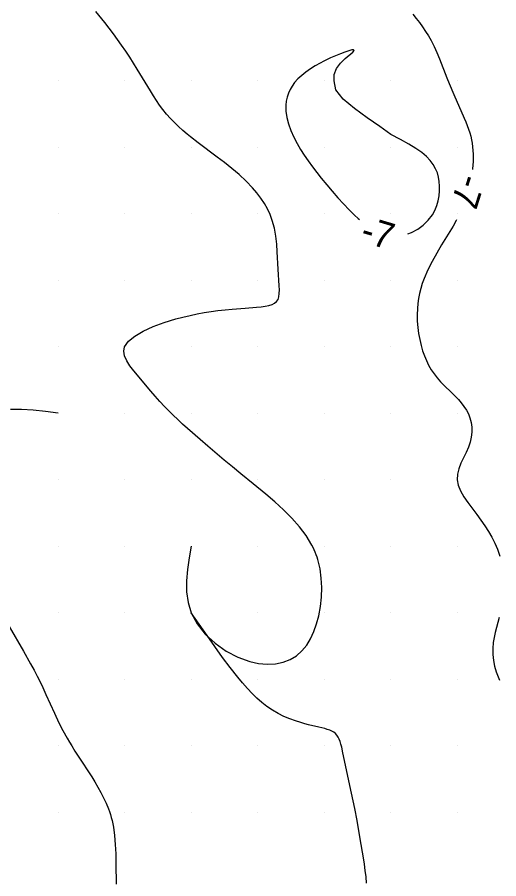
# Model space of a CAD drawing. Extents: x 2602990 to 2605851, y 618069 to 619180.
# Drawn here: x 2604601.9 to 2604638.1, y 618505 to 618569.8 of the extents above; entities that cross this region are included whole.
import ezdxf

# ---------------------------------------------------------------- set-up
doc = ezdxf.new("R2010")
doc.units = 0
for name, color, linetype in [('Default', 7, 'Continuous'), ('DTM Contours Minor', 7, 'Continuous'), ('DTM Contours Minor Text', 7, 'Continuous'), ('Exist DTM Scan Elevation Point', 7, 'Continuous')]:
    doc.layers.add(name, color=color, linetype=linetype)

# ---------------------------------------------------------------- blocks, each defined once
blk = doc.blocks.new('POINT_DISPLAY')
at = {"layer": 'Default'}
blk.add_line((0, 0), (0, 0), dxfattribs=at)

msp = doc.modelspace()

# ---------------------------------------------------------------- linework, layer by layer
at = {"layer": 'DTM Contours Minor'}
for points in [[(2604615, 618530), (2604614.851, 618529.129), (2604614.728, 618528.264), (2604614.656, 618527.412), (2604614.66, 618526.58), (2604614.766, 618525.774), (2604615, 618525), (2604615.447, 618524.16), (2604616.059, 618523.389), (2604616.798, 618522.704), (2604617.626, 618522.122), (2604618.506, 618521.661), (2604619.4, 618521.338), (2604620.07, 618521.193), (2604620.718, 618521.138), (2604621.336, 618521.169), (2604621.914, 618521.285), (2604622.445, 618521.486), (2604622.921, 618521.767), (2604623.333, 618522.127), (2604623.686, 618522.556), (2604623.984, 618523.044), (2604624.232, 618523.583), (2604624.432, 618524.161), (2604624.59, 618524.769), (2604624.72, 618525.465), (2604624.798, 618526.176), (2604624.822, 618526.893), (2604624.787, 618527.608), (2604624.688, 618528.311), (2604624.523, 618528.993), (2604624.463, 618529.181), (2604624.397, 618529.367), (2604624.326, 618529.551), (2604624.249, 618529.733), (2604624.165, 618529.912), (2604624.076, 618530.09), (2604623.651, 618530.797), (2604623.141, 618531.473), (2604622.565, 618532.12), (2604621.94, 618532.741), (2604621.283, 618533.337), (2604620.611, 618533.911), (2604619.666, 618534.689), (2604618.723, 618535.454), (2604618.099, 618535.967), (2604617.478, 618536.484), (2604616.26, 618537.516), (2604615.669, 618538.027), (2604614.72, 618538.862), (2604614.355, 618539.191), (2604613.999, 618539.519), (2604613.653, 618539.847), (2604613.318, 618540.177), (2604612.993, 618540.511), (2604612.64, 618540.893), (2604612.3, 618541.278), (2604611.97, 618541.665), (2604610.699, 618543.196), (2604610.402, 618543.576), (2604610.159, 618543.946), (2604609.995, 618544.307), (2604609.933, 618544.658), (2604610, 618545), (2604610.283, 618545.412), (2604610.762, 618545.806), (2604611.396, 618546.176), (2604612.147, 618546.517), (2604612.975, 618546.823), (2604613.842, 618547.089), (2604614.384, 618547.232), (2604614.924, 618547.358), (2604615.458, 618547.467), (2604615.983, 618547.563), (2604616.497, 618547.644), (2604616.997, 618547.713), (2604617.554, 618547.778), (2604618.086, 618547.831), (2604619.064, 618547.91), (2604619.909, 618547.975), (2604620.259, 618548.008), (2604620.572, 618548.049), (2604620.847, 618548.102), (2604621.081, 618548.174), (2604621.273, 618548.269), (2604621.421, 618548.393), (2604621.53, 618548.56), (2604621.597, 618548.763), (2604621.629, 618549), (2604621.636, 618549.269), (2604621.624, 618549.568), (2604621.538, 618550.83), (2604621.475, 618552.139), (2604621.432, 618552.722), (2604621.363, 618553.315), (2604621.254, 618553.906), (2604621.096, 618554.488), (2604620.933, 618554.928), (2604620.734, 618555.356), (2604620.502, 618555.772), (2604620.238, 618556.177), (2604619.945, 618556.569), (2604619.624, 618556.95), (2604619.137, 618557.458), (2604618.615, 618557.943), (2604618.07, 618558.405), (2604617.516, 618558.844), (2604616.967, 618559.259), (2604615.524, 618560.332), (2604614.962, 618560.767), (2604614.691, 618560.987), (2604614.365, 618561.265), (2604614.047, 618561.553), (2604613.738, 618561.852), (2604613.439, 618562.164), (2604613.151, 618562.49), (2604612.874, 618562.833), (2604612.63, 618563.162), (2604612.394, 618563.505), (2604612.163, 618563.86), (2604611.935, 618564.226), (2604610.946, 618565.87), (2604610.668, 618566.32), (2604610.381, 618566.774), (2604610.083, 618567.228), (2604609.774, 618567.681), (2604609.473, 618568.104), (2604609.161, 618568.524), (2604608.84, 618568.944), (2604608.511, 618569.363), (2604607.831, 618570.202)], [(2604631.664, 618570.001), (2604631.921, 618569.683), (2604632.168, 618569.362), (2604632.404, 618569.036), (2604632.628, 618568.705), (2604632.839, 618568.366), (2604633.036, 618568.019), (2604633.264, 618567.571), (2604633.473, 618567.111), (2604633.67, 618566.643), (2604634.226, 618565.225), (2604634.401, 618564.794), (2604634.757, 618563.953), (2604635.536, 618562.186), (2604635.651, 618561.909), (2604635.759, 618561.633), (2604635.859, 618561.355), (2604635.947, 618561.075), (2604636.016, 618560.819), (2604636.075, 618560.559), (2604636.123, 618560.295), (2604636.16, 618560.027), (2604636.186, 618559.753), (2604636.202, 618559.473), (2604636.2, 618558.926), (2604636.159, 618558.364), (2604636.155, 618558.332)], [(2604625.75, 618565), (2604625.752, 618565.475), (2604625.935, 618565.916), (2604626.232, 618566.313), (2604626.577, 618566.657), (2604627.143, 618567.143), (2604627.243, 618567.267), (2604627.216, 618567.32), (2604627.08, 618567.313), (2604626.855, 618567.254), (2604626.561, 618567.153), (2604626.217, 618567.021), (2604625.733, 618566.819), (2604625.479, 618566.706), (2604625.222, 618566.585), (2604624.963, 618566.457), (2604624.706, 618566.323), (2604624.331, 618566.112), (2604623.97, 618565.888), (2604623.63, 618565.65), (2604623.314, 618565.398), (2604623.029, 618565.132), (2604622.778, 618564.852), (2604622.592, 618564.595), (2604622.436, 618564.329), (2604622.311, 618564.052), (2604622.217, 618563.765), (2604622.153, 618563.469), (2604622.121, 618563.164), (2604622.128, 618562.706), (2604622.196, 618562.234), (2604622.319, 618561.75), (2604622.492, 618561.26), (2604622.709, 618560.765), (2604622.965, 618560.27), (2604623.221, 618559.833), (2604623.5, 618559.398), (2604623.798, 618558.965), (2604624.113, 618558.536), (2604624.441, 618558.108), (2604624.779, 618557.684), (2604625.191, 618557.179), (2604625.609, 618556.684), (2604626.03, 618556.202), (2604626.453, 618555.739), (2604626.874, 618555.299), (2604627.291, 618554.888), (2604627.556, 618554.64), (2604627.654, 618554.554)], [(2604631.279, 618553.475), (2604631.576, 618553.587), (2604632.033, 618553.837), (2604632.454, 618554.149), (2604632.825, 618554.511), (2604633.133, 618554.914), (2604633.323, 618555.252), (2604633.47, 618555.605), (2604633.575, 618555.969), (2604633.642, 618556.339), (2604633.675, 618556.711), (2604633.678, 618557.081), (2604633.654, 618557.415), (2604633.601, 618557.743), (2604633.512, 618558.067), (2604633.382, 618558.385), (2604633.204, 618558.698), (2604632.972, 618559.006), (2604632.685, 618559.304), (2604632.33, 618559.603), (2604631.895, 618559.91), (2604631.369, 618560.233), (2604630.741, 618560.578), (2604630, 618560.952), (2604629.197, 618561.547), (2604628.238, 618562.205), (2604627.268, 618562.903), (2604626.434, 618563.617), (2604625.879, 618564.324), (2604625.75, 618565)], [(2604634.957, 618554.543), (2604634.93, 618554.49), (2604634.687, 618554.06), (2604634.203, 618553.255), (2604633.833, 618552.651), (2604633.464, 618552.033), (2604633.111, 618551.405), (2604632.79, 618550.77), (2604632.515, 618550.131), (2604632.38, 618549.754), (2604632.266, 618549.378), (2604632.173, 618549.001), (2604632.099, 618548.625), (2604632.045, 618548.249), (2604632.01, 618547.874), (2604631.992, 618547.395), (2604632.002, 618546.919), (2604632.039, 618546.448), (2604632.101, 618545.986), (2604632.185, 618545.533), (2604632.29, 618545.093), (2604632.404, 618544.7), (2604632.535, 618544.32), (2604632.684, 618543.955), (2604632.854, 618543.605), (2604633.045, 618543.272), (2604633.26, 618542.956), (2604633.5, 618542.655), (2604633.758, 618542.368), (2604634.029, 618542.092), (2604634.581, 618541.556), (2604634.85, 618541.286), (2604635.087, 618541.032), (2604635.309, 618540.771), (2604635.511, 618540.504), (2604635.69, 618540.229), (2604635.84, 618539.946), (2604635.959, 618539.653), (2604636.052, 618539.306), (2604636.1, 618538.948), (2604636.102, 618538.582), (2604636.06, 618538.209), (2604635.975, 618537.833), (2604635.849, 618537.455), (2604635.671, 618537.05), (2604635.473, 618536.644), (2604635.28, 618536.237), (2604635.12, 618535.828), (2604635.018, 618535.416), (2604635, 618535), (2604635.085, 618534.581), (2604635.261, 618534.155), (2604635.508, 618533.723), (2604635.806, 618533.284), (2604636.478, 618532.379), (2604636.779, 618531.964), (2604637.069, 618531.542), (2604637.344, 618531.112), (2604637.598, 618530.677), (2604637.828, 618530.235), (2604638.027, 618529.788), (2604638.216, 618529.264)], [(2604605, 618540), (2604604.055, 618540.123), (2604603.129, 618540.225), (2604602.241, 618540.285), (2604601.411, 618540.282)], [(2604628.189, 618504.673), (2604628.147, 618505.143), (2604628.093, 618505.616), (2604628.028, 618506.092), (2604627.956, 618506.571), (2604627.718, 618507.995), (2604627.473, 618509.375), (2604627.298, 618510.293), (2604627.065, 618511.432), (2604626.414, 618514.483), (2604626.318, 618514.894), (2604626.26, 618515.114), (2604626.199, 618515.313), (2604626.131, 618515.494), (2604626.052, 618515.655), (2604625.96, 618515.796), (2604625.851, 618515.917), (2604625.725, 618516.018), (2604625.58, 618516.103), (2604625.417, 618516.175), (2604625.237, 618516.238), (2604625.039, 618516.295), (2604624.595, 618516.404), (2604623.821, 618516.587), (2604623.54, 618516.661), (2604623.249, 618516.743), (2604622.834, 618516.875), (2604622.408, 618517.031), (2604621.976, 618517.214), (2604621.541, 618517.429), (2604621.109, 618517.678), (2604620.684, 618517.966), (2604620.313, 618518.258), (2604619.949, 618518.581), (2604619.589, 618518.936), (2604619.23, 618519.32), (2604618.87, 618519.732), (2604618.507, 618520.171), (2604617.944, 618520.886), (2604617.369, 618521.65), (2604616.785, 618522.453), (2604616.194, 618523.286), (2604615, 618525)], [(2604638.16, 618524.638), (2604637.946, 618523.882), (2604637.849, 618523.506), (2604637.769, 618523.131), (2604637.711, 618522.754), (2604637.68, 618522.303), (2604637.689, 618521.854), (2604637.735, 618521.412), (2604637.817, 618520.983), (2604637.93, 618520.571), (2604638.074, 618520.183), (2604638.185, 618519.94)], [(2604601.321, 618523.978), (2604602.405, 618522.105), (2604602.934, 618521.165), (2604603.187, 618520.698), (2604603.428, 618520.234), (2604603.764, 618519.548), (2604604.08, 618518.869), (2604604.729, 618517.444), (2604605.065, 618516.739), (2604605.363, 618516.154), (2604605.679, 618515.571), (2604605.846, 618515.281), (2604606.019, 618514.99), (2604606.258, 618514.605), (2604606.758, 618513.833), (2604607.271, 618513.055), (2604607.525, 618512.662), (2604607.764, 618512.281), (2604607.995, 618511.894), (2604608.215, 618511.502), (2604608.421, 618511.101), (2604608.61, 618510.691), (2604608.779, 618510.268), (2604608.856, 618510.051), (2604608.927, 618509.83), (2604608.992, 618509.604), (2604609.051, 618509.373), (2604609.104, 618509.136), (2604609.151, 618508.893), (2604609.241, 618508.254), (2604609.3, 618507.577), (2604609.334, 618506.868), (2604609.35, 618506.132), (2604609.359, 618504.598)]]:
    msp.add_lwpolyline(points, dxfattribs=at)

# ---------------------------------------------------------------- block references
at = {"layer": 'Exist DTM Scan Elevation Point', "xscale": 1.3123333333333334, "yscale": 1.3123333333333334}
for p in [(2604605, 618565), (2604610, 618565), (2604615, 618565), (2604620, 618565), (2604625, 618565), (2604630, 618565), (2604635, 618565), (2604605, 618560), (2604610, 618560), (2604615, 618560), (2604620, 618560), (2604625, 618560), (2604630, 618560), (2604635, 618560), (2604605, 618555), (2604610, 618555), (2604615, 618555), (2604620, 618555), (2604625, 618555), (2604630, 618555), (2604635, 618555), (2604605, 618550), (2604610, 618550), (2604615, 618550), (2604620, 618550), (2604625, 618550), (2604630, 618550), (2604635, 618550), (2604605, 618545), (2604610, 618545), (2604615, 618545), (2604620, 618545), (2604625, 618545), (2604630, 618545), (2604635, 618545), (2604605, 618540), (2604610, 618540), (2604615, 618540), (2604620, 618540), (2604625, 618540), (2604630, 618540), (2604635, 618540), (2604605, 618535), (2604610, 618535), (2604615, 618535), (2604620, 618535), (2604625, 618535), (2604630, 618535), (2604635, 618535), (2604605, 618530), (2604610, 618530), (2604615, 618530), (2604620, 618530), (2604625, 618530), (2604630, 618530), (2604635, 618530), (2604605, 618525), (2604610, 618525), (2604615, 618525), (2604620, 618525), (2604625, 618525), (2604630, 618525), (2604635, 618525), (2604605, 618520), (2604610, 618520), (2604615, 618520), (2604620, 618520), (2604625, 618520), (2604630, 618520), (2604635, 618520), (2604605, 618515), (2604610, 618515), (2604615, 618515), (2604620, 618515), (2604625, 618515), (2604630, 618515), (2604635, 618515), (2604605, 618510), (2604610, 618510), (2604615, 618510), (2604620, 618510), (2604625, 618510), (2604630, 618510), (2604635, 618510)]:
    msp.add_blockref('POINT_DISPLAY', p, dxfattribs=at)

# ---------------------------------------------------------------- texts
at = {"layer": 'DTM Contours Minor Text'}
for rotation, p in [(252.46462, (2604635.229, 618558.085)), (343.43043, (2604627.628, 618552.937))]:
    msp.add_text('-7', height=2, rotation=rotation, dxfattribs=at).set_placement(p)

doc.saveas('drawing.dxf')
